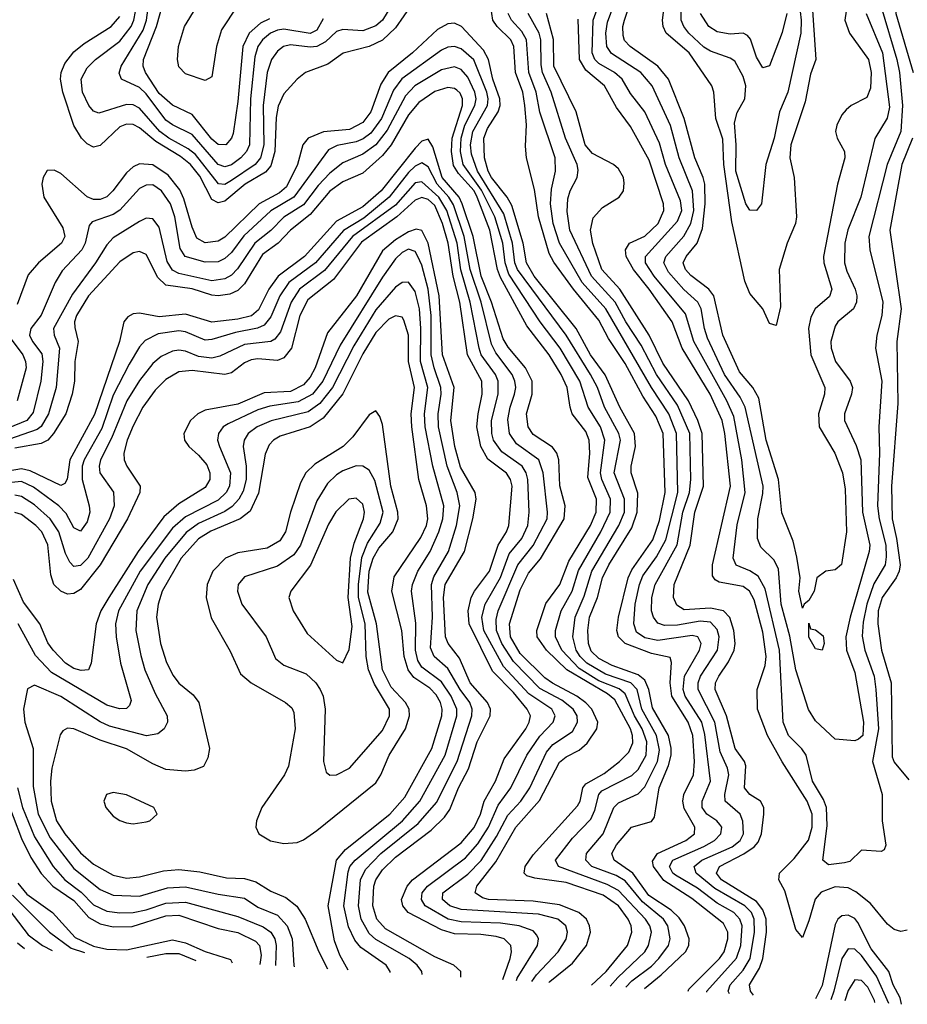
# Model space of a CAD drawing. Header units: inches. Extents: x 501365 to 657855, y 482276 to 547543.
# Tile 286 of 656: x 595285 to 597990, y 483290 to 486291. Entities that reach past the tile are written whole.
import ezdxf

# ---------------------------------------------------------------- set-up
doc = ezdxf.new("R2010")
doc.units = ezdxf.units.IN
doc.header["$MEASUREMENT"] = 0
doc.layers.add('A5498', color=7, linetype='Continuous')

msp = doc.modelspace()

# ---------------------------------------------------------------- linework, layer by layer
at = {"layer": 'A5498', "color": 5}
for points, elevation in [([(598032.2, 486570), (597986.8, 486490), (597949.6, 486370), (597955.3, 486310), (598007.4, 486130)], 2780), ([(597909.8, 486330), (597958.4, 486170), (597966.3, 486130), (597974.9, 486030), (597970.3, 485950), (597928.7, 485850), (597873, 485630), (597875.7, 485590), (597915.1, 485430), (597911.8, 485390), (597897.3, 485330), (597892.8, 485290), (597912.2, 485190), (597902.9, 485050), (597905, 484970), (597898.9, 484810), (597903.7, 484770), (597924, 484690), (597925.9, 484654.1), (597922.2, 484630), (597888.4, 484571.6), (597866.1, 484510), (597855, 484455), (597852.7, 484412.7), (597860.2, 484370), (597888.8, 484290), (597893.8, 484250), (597902.5, 484130), (597883.6, 484030), (597912.9, 483930), (597912.9, 483850), (597924.4, 483775.6), (597918.9, 483761.1), (597910, 483756.3), (597850, 483759.8), (597814.4, 483725.6), (597798.5, 483721.5), (597750, 483715.8), (597732.2, 483730), (597745.6, 483834.4), (597743.7, 483890), (597735, 483915), (597701.4, 483970), (597681.2, 484050), (597668.8, 484068.8), (597628, 484110), (597611.1, 484150), (597600.7, 484370), (597557.1, 484557.1), (597534.9, 484594.9), (597510, 484611.3), (597468.4, 484628.4), (597458.8, 484650), (597471.3, 484751.2), (597495.3, 484850), (597486.1, 484950), (597461.4, 485081.4), (597440.1, 485130), (597338.9, 485310), (597314.4, 485394.4), (597218.3, 485510), (597192.4, 485550), (597192.3, 485570), (597290, 485677.2), (597302.3, 485710), (597298.7, 485738.7), (597252.9, 485850), (597234.5, 485914.5), (597190, 486010), (597146.6, 486066.6), (597120.8, 486110), (597098, 486130), (597050, 486157.4), (597037.7, 486170), (597029.1, 486190), (597032.2, 486290), (597090.5, 486449.5)], 2760), ([(597825.5, 486470), (597799.7, 486290), (597814.1, 486250), (597871.4, 486170), (597879.3, 486130), (597877.8, 486082.2), (597866.2, 486053.8), (597819.3, 486030), (597803.1, 486016.9), (597790, 486001), (597775.1, 485970), (597771, 485950), (597776.6, 485930), (597798.3, 485890), (597799.9, 485870), (597777.3, 485790), (597734.4, 485570), (597736, 485550), (597759.5, 485470), (597752.5, 485447.5), (597708.7, 485410), (597695.6, 485384.4), (597688.3, 485350), (597696.1, 485270), (597738.7, 485170), (597737.9, 485150), (597719.7, 485090), (597721.6, 485050), (597768.8, 484970), (597792.7, 484910), (597800.1, 484860.1), (597805, 484730), (597789.3, 484630.7), (597770, 484614.5), (597741.6, 484610), (597714.3, 484590), (597705.7, 484550), (597690, 484521.2), (597676, 484510), (597670, 484498), (597659.8, 484550), (597662.9, 484590), (597653.5, 484653.5), (597641.6, 484701.6), (597607.9, 484787.9), (597597.6, 484890), (597559.5, 485010), (597537.3, 485137.3), (597519.6, 485170), (597478.2, 485218.2), (597427.5, 485330), (597399.9, 485450), (597385.5, 485470), (597330, 485511.5), (597313.7, 485530), (597307, 485550), (597315.6, 485570), (597349.4, 485610.6), (597365.3, 485654.7), (597373.5, 485730), (597372.7, 485790), (597368.2, 485810), (597342.5, 485870), (597309.9, 485990.1), (597262.1, 486110), (597230, 486149.3), (597144.9, 486210), (597128.3, 486228.3), (597123.5, 486243.5), (597123.1, 486270), (597128.1, 486290), (597169.1, 486411)], 2720), ([(597864.1, 486310), (597914.3, 486190), (597935.6, 486024.4), (597928.8, 485991.2), (597890.9, 485929.1), (597848, 485750), (597808.9, 485651.1), (597799.3, 485610), (597798.5, 485550), (597805.3, 485525.3), (597830.9, 485470), (597836.2, 485450), (597835.4, 485430), (597825.5, 485410), (597778.3, 485370), (597770, 485357.6), (597757.2, 485310), (597758.1, 485290), (597771.2, 485250), (597815.9, 485190), (597822.7, 485170), (597819.8, 485150), (597798.1, 485090), (597798.3, 485070), (597833.9, 484993.9), (597848.7, 484950), (597853, 484790), (597875.8, 484690), (597873.8, 484670), (597815.3, 484470), (597802.7, 484410), (597805.1, 484370), (597830, 484301.7), (597856.9, 484150), (597853.9, 484110), (597841.6, 484098.4), (597830, 484093.6), (597770, 484098.2), (597710, 484154.8), (597688.9, 484188.9), (597650, 484310), (597632.2, 484412.2), (597605.3, 484510), (597597, 484617), (597584, 484644), (597543.3, 484683.3), (597533.4, 484710), (597534.5, 484770), (597550, 484846.7), (597550.2, 484870), (597496.2, 485110), (597480.8, 485140.8), (597433.1, 485210), (597380.9, 485320.9), (597371.4, 485350), (597361.6, 485410), (597352, 485430), (597309, 485469), (597261.8, 485521.8), (597248.3, 485550), (597254.4, 485570), (597309, 485631), (597330.4, 485669.6), (597339, 485710), (597335, 485770), (597294.4, 485870), (597268.4, 485968.4), (597212, 486090), (597178.2, 486130), (597087.9, 486187.9), (597074.2, 486210), (597071.3, 486250), (597076.4, 486283.6), (597129.7, 486430)], 2740), ([(597657.8, 486370), (597666, 486290), (597665.4, 486250), (597625.3, 486070), (597600.5, 486010), (597584.5, 485930), (597558.5, 485850), (597546, 485730), (597530.1, 485709.9), (597510, 485710.6), (597497.3, 485730), (597466.9, 485830), (597468.8, 485910), (597463.1, 485976.9), (597471.8, 486008.2), (597495.1, 486050), (597497.3, 486090), (597490, 486118.3), (597464.7, 486164.7), (597450, 486174.5), (597390, 486195.2), (597370, 486207.8), (597324, 486250), (597308.4, 486270), (597300.6, 486290), (597299.2, 486430)], 2660), ([(597699.3, 486350), (597711.4, 486170), (597694.9, 486125.1), (597678.9, 486041.1), (597634.6, 485910), (597632.1, 485870), (597645.3, 485810), (597651.9, 485690), (597648.8, 485670), (597623.5, 485610), (597599.6, 485530), (597603.4, 485416.6), (597590, 485359.7), (597570, 485365.6), (597549.2, 485410), (597510, 485456.5), (597494.6, 485494.6), (597455.5, 485675.5), (597431.1, 485850), (597427.5, 485927.5), (597406.3, 485990), (597400.3, 486070), (597394.3, 486090), (597324.8, 486190), (597254.6, 486250), (597245.7, 486270), (597243.9, 486290), (597258.5, 486401.5)], 2680), ([(596427, 486350), (596390.3, 486290), (596370, 486272.1), (596330, 486257.5), (596270, 486260.9), (596250, 486255.2), (596216.2, 486223.8), (596190, 486210), (596170, 486207.1), (596110, 486214.5), (596088.9, 486210), (596070, 486195.6), (596052, 486170), (596038.5, 486130), (596026.3, 486030), (596028.6, 485910), (596018.4, 485870), (596002.1, 485850), (595930, 485800.9), (595910, 485789.2), (595890.5, 485790.5), (595820.1, 485880.1), (595798, 485898), (595739.1, 485930), (595712.1, 485950), (595650, 486021.9), (595630, 486031.8), (595610, 486032.4), (595526.1, 486006.1), (595510, 486012.2), (595494.9, 486030), (595475.6, 486070), (595472.3, 486110), (595490, 486144.7), (595515.8, 486170), (595590, 486226), (595624.6, 486270), (595632.9, 486290), (595648, 486370)], 2860), ([(595947.3, 486332.7), (595899.7, 486260.3), (595884, 486210), (595870, 486116.8), (595850, 486105.8), (595790, 486125.8), (595770, 486147.1), (595766.1, 486170), (595768.6, 486210), (595787, 486270), (595850, 486374.6)], 2780), ([(596480.4, 486339.6), (596430, 486266.3), (596390.8, 486229.2), (596350, 486209.4), (596270.8, 486189.2), (596223.8, 486156.2), (596155.3, 486130), (596130, 486109.8), (596090, 486065.7), (596072.7, 486027.3), (596066.7, 485993.3), (596062.7, 485890), (596050, 485846.3), (596033.9, 485826.1), (595971.7, 485790), (595910, 485738.1), (595890, 485733.5), (595870, 485743.4), (595834.1, 485814.1), (595805.1, 485850), (595774.3, 485874.3), (595699.9, 485919.9), (595650, 485961.9), (595630, 485971.7), (595610, 485972.9), (595590, 485965.2), (595530, 485908), (595510, 485903.1), (595490, 485913), (595473.4, 485930), (595450, 485969.1), (595415.8, 486070), (595409.4, 486110), (595411.5, 486130), (595422.3, 486157.7), (595450, 486193.5), (595481.3, 486218.7), (595563.4, 486270), (595590, 486301.3)], 2880), ([(596210, 486293.4), (596190, 486259.8), (596170, 486249.5), (596090, 486262.1), (596070, 486259.5), (596048.6, 486250), (596025.1, 486230), (596010.6, 486210), (596001.5, 486178.5), (595988.5, 486050), (595984.6, 485910), (595976.2, 485890), (595959, 485870), (595930, 485849.2), (595910, 485842.3), (595890, 485849.7), (595810, 485941.1), (595750, 485970.5), (595730, 485985.2), (595670, 486064.8), (595650, 486084.8), (595594.8, 486110), (595588.3, 486128.3), (595594.2, 486150), (595660.9, 486259.1), (595670.9, 486290), (595679.4, 486350)], 2840), ([(596045.8, 486294.2), (596019.1, 486280.9), (595983.8, 486250), (595964.3, 486210), (595950, 486042.4), (595935.6, 485944.4), (595930, 485929.9), (595912.5, 485910), (595890, 485911.2), (595870, 485927), (595810, 486002.7), (595750, 486030.7), (595710, 486066), (595668.1, 486130), (595660.8, 486150), (595661.7, 486170), (595701.7, 486270), (595724.4, 486350)], 2820), ([(597321.7, 483330.7), (597323.7, 483336.3), (597417.5, 483430), (597431.4, 483450), (597443.3, 483490), (597442.7, 483510), (597430, 483537.1), (597333, 483613), (597247.9, 483667.9), (597216.8, 483710), (597213.7, 483726.3), (597228.7, 483750), (597314.9, 483790), (597341.1, 483810), (597342.1, 483830), (597310, 483886.9), (597305.4, 483910), (597308.5, 483930), (597338.7, 483990), (597340.9, 484030), (597336.1, 484110), (597321.9, 484150), (597272.4, 484230), (597266.9, 484270), (597271.7, 484331.7), (597267.1, 484347.1), (597210, 484359.2), (597130, 484389.7), (597109.4, 484410), (597104.8, 484430), (597109.5, 484470), (597138.9, 484590), (597150, 484614.9), (597213.9, 484706.1), (597235.1, 484764.9), (597252.1, 484850), (597245.5, 485030), (597223, 485083), (597183.4, 485143.4), (597130, 485242.9), (597079.5, 485319.5), (597050, 485375.4), (596972.4, 485470), (596912.7, 485552.7), (596898.9, 485578.9), (596866.2, 485690), (596853.9, 485773.9), (596829.3, 485870), (596826.1, 485906.1), (596829.4, 485970.6), (596824.6, 486030), (596817.8, 486070), (596796, 486130), (596791.1, 486210), (596781.3, 486230), (596740.4, 486270), (596726.5, 486290), (596720.3, 486330)], 2880), ([(597379.1, 483327.1), (597378.8, 483330), (597469.3, 483430.7), (597482.8, 483470), (597486.6, 483530), (597480, 483550), (597461.2, 483570), (597410, 483598.2), (597350, 483644), (597283.8, 483683.8), (597275.2, 483690), (597265.3, 483710), (597275.5, 483730), (597370, 483771.4), (597402, 483790), (597422.1, 483810), (597424.6, 483830), (597418.7, 483838.7), (597409.3, 483850), (597379.2, 483870), (597364.5, 483890), (597364.5, 483910), (597389.9, 483970), (597373.1, 484113.1), (597363.2, 484150), (597313.3, 484230), (597306.9, 484250), (597311.1, 484290), (597356.5, 484370), (597361.2, 484390), (597351.8, 484410), (597334.2, 484414.2), (597230, 484399.2), (597190, 484407.2), (597164.3, 484424.3), (597156.6, 484450), (597160.9, 484510), (597173.7, 484570), (597184.2, 484595.8), (597225.7, 484654.3), (597254.2, 484705.8), (597290.5, 484850), (597286.9, 485030), (597263, 485090), (597210.1, 485170.1), (597070.6, 485410), (596999.1, 485490), (596929.6, 485610), (596910.8, 485670), (596902.5, 485730), (596905.2, 485774.8), (596917.3, 485830), (596916.7, 485870), (596870, 486009), (596858.5, 486070), (596836.6, 486130), (596829, 486230), (596814.8, 486254.8), (596783.3, 486290), (596773, 486310)], 2860), ([(597448.4, 483322.8), (597444.3, 483330), (597449.9, 483350), (597490, 483394.1), (597511.5, 483430), (597524.6, 483510), (597523.5, 483550), (597514.6, 483570), (597494.3, 483590), (597403.7, 483643.7), (597346.7, 483690), (597340.1, 483710), (597363.5, 483730), (597456.1, 483770), (597480.8, 483790), (597490.8, 483810), (597488.9, 483848.9), (597480.3, 483870), (597434.5, 483910), (597433.3, 483930), (597446.4, 483990), (597442.2, 484010), (597419.6, 484059.6), (597403.7, 484150), (597352.2, 484250), (597352.7, 484270), (597359.7, 484290), (597411.2, 484370), (597416.3, 484410), (597410, 484433.1), (597390, 484454.6), (597358.4, 484458.4), (597290, 484446.1), (597250, 484445.1), (597230, 484452.5), (597216.4, 484470), (597209.9, 484490), (597211.4, 484530), (597221.7, 484570), (597288.8, 484691.2), (597305.7, 484790), (597325.7, 484850), (597330.3, 484890), (597327.2, 485030), (597290, 485116.8), (597226, 485210), (597179, 485299), (597132, 485370), (597099.6, 485430), (597027.2, 485510), (596961.4, 485650), (596952.9, 485707.1), (596954.8, 485745.2), (596962.1, 485770), (596983.5, 485810), (596987.2, 485832.8), (596983.6, 485850), (596948, 485930), (596904.3, 486070), (596878.5, 486130), (596873.7, 486153.7), (596872.6, 486230), (596867.7, 486250), (596834.3, 486310)], 2840), ([(597520.9, 483318.3), (597512, 483330), (597509.3, 483350), (597539.1, 483400.9), (597549.4, 483430), (597560.3, 483510), (597559.9, 483550), (597550, 483578.5), (597530, 483603.3), (597423.3, 483670), (597408.3, 483690), (597417.9, 483710), (597491.5, 483748.5), (597523, 483770), (597535.7, 483784.3), (597546, 483810), (597552.6, 483870), (597552.9, 483890), (597543, 483910), (597509.9, 483930), (597494, 483950), (597497.6, 484017.6), (597493.5, 484030), (597465.4, 484070), (597438.8, 484170), (597403.9, 484250), (597405.7, 484270), (597415, 484290), (597445.4, 484334.6), (597462.3, 484370), (597465.3, 484390), (597461.7, 484430), (597449.2, 484469.2), (597429.4, 484489.4), (597390, 484497.5), (597310, 484492.5), (597287, 484507), (597277.8, 484530), (597279.2, 484570), (597328.6, 484690), (597342, 484790), (597369.1, 484870), (597364.4, 485030), (597352, 485070), (597323, 485130), (597244.9, 485244.9), (597203.1, 485330), (597114, 485470), (597058.7, 485530), (597031, 485609), (597024.6, 485650), (597032.2, 485687.8), (597060.7, 485719.3), (597112, 485750), (597124.6, 485770), (597127.1, 485792.8), (597125.2, 485810), (597110, 485836.7), (597094.9, 485850), (597030, 485883.3), (597008.5, 485910), (596980.6, 486010), (596913.1, 486150), (596911.2, 486231.2), (596890.5, 486310)], 2820), ([(597623.1, 486310), (597608.1, 486251.9), (597570, 486150.8), (597550, 486144.4), (597530, 486177.4), (597512, 486232), (597502.8, 486242.8), (597490, 486250.4), (597450, 486247.3), (597410, 486254.3), (597385.4, 486270), (597360.1, 486310)], 2640), ([(597188.5, 483338.9), (597239.9, 483380.1), (597314, 483450), (597324.4, 483470), (597325.4, 483490), (597310.7, 483530), (597294.4, 483554.4), (597270, 483577.2), (597202, 483622), (597153.8, 483690), (597096.2, 483730), (597089.6, 483750), (597103.7, 483776.3), (597149.6, 483830.4), (597210, 483848), (597219.3, 483860.7), (597233.5, 483950), (597262.1, 484017.9), (597270.1, 484049.9), (597270.6, 484070.6), (597261.9, 484110), (597213.8, 484193.8), (597202, 484250), (597190, 484277.8), (597170, 484294.2), (597090, 484323.4), (597050, 484344.7), (597026.8, 484366.8), (597018.1, 484390), (597016.1, 484430), (597021.3, 484470), (597045.4, 484530), (597061.3, 484590), (597079.8, 484630), (597150, 484743), (597166.5, 484790), (597168.2, 484848.1), (597147.9, 484910), (597148.1, 484930), (597161.4, 484990), (597158.7, 485030), (597113.6, 485110), (597068.9, 485208.9), (597024.2, 485270), (596980.2, 485350), (596853.1, 485510), (596829.8, 485550), (596819.2, 485610), (596785.1, 485725.1), (596770.5, 485750.5), (596722.7, 485810), (596712.2, 485830), (596701, 485870), (596698.9, 485930), (596710, 485959.4), (596743.3, 486010), (596748.8, 486030), (596748.4, 486050), (596727, 486110), (596713.4, 486170), (596697.9, 486197.9), (596631, 486271), (596610, 486280.5), (596590, 486278.7), (596558.3, 486261.7), (596481.5, 486190), (596407.2, 486130), (596384.9, 486095.1), (596355, 486010), (596330, 485977.7), (596290, 485956.5), (596210.5, 485949.5), (596163.8, 485930), (596147.4, 485910), (596131.7, 485850), (596098.3, 485781.7), (596076.5, 485763.5), (596014.1, 485730), (595910, 485628.6), (595890, 485615.8), (595850, 485611.2), (595825, 485625), (595810, 485658.6), (595785.3, 485745.3), (595772.4, 485772.4), (595737.3, 485817.3), (595690, 485848.6), (595650, 485852), (595630, 485843), (595610, 485824.6), (595568.9, 485770), (595550, 485751.8), (595530, 485743.2), (595510, 485743.5), (595490, 485751.2), (595410, 485822.8), (595390, 485833), (595367.9, 485832.1), (595356.2, 485810), (595352.1, 485790), (595358.6, 485750), (595416.5, 485656.5), (595422, 485630), (595412.5, 485610), (595342.2, 485550), (595310, 485513.3), (595276.6, 485423.4)], 2920), ([(597990, 483516.8), (597970, 483511.9), (597950, 483518.1), (597930, 483534.7), (597877.8, 483597.8), (597833.4, 483633.4), (597810, 483645), (597770, 483648.4), (597727.9, 483632.1), (597708.7, 483611.3), (597690, 483544.4), (597670, 483493.7), (597650, 483518.7), (597616.5, 483636.5), (597598.3, 483670), (597599.9, 483690), (597644.9, 483735.1), (597689.1, 483790.9), (597700.2, 483830), (597699.5, 483870), (597685.1, 483910), (597609, 484029), (597563.8, 484110), (597533, 484190), (597532.5, 484250), (597556.6, 484323.4), (597560, 484350), (597550, 484424.8), (597523.5, 484523.5), (597509.1, 484549.1), (597490, 484563.5), (597417, 484577), (597403.9, 484583.9), (597396.1, 484596.1), (597396.7, 484630), (597450.8, 484870), (597434, 485030), (597425.3, 485070), (597388.8, 485150), (597304.1, 485290), (597272.9, 485370), (597203.3, 485470), (597155.2, 485530), (597132.6, 485570), (597130.9, 485590), (597143.4, 485610), (597190, 485631.1), (597230.5, 485670), (597247.9, 485710), (597246.5, 485730), (597203.6, 485863.6), (597146.1, 485966.1), (597103.2, 486023.2), (597067, 486090), (597010, 486137.7), (596990.4, 486170), (596986.8, 486293.2)], 2780), ([(597132.1, 483342.4), (597150, 483361.5), (597210, 483406.4), (597233, 483430), (597261.6, 483470), (597267.1, 483490), (597260.5, 483530), (597247.2, 483550), (597182.7, 483602.7), (597130, 483666.4), (597102.5, 483682.5), (597028.2, 483710), (597010.3, 483730), (597012.5, 483750), (597063.3, 483810), (597095.1, 483890), (597110, 483904.6), (597170, 483932.3), (597190, 483952.9), (597228.2, 484030), (597235, 484065), (597225.5, 484110), (597181.3, 484190), (597166.5, 484250), (597147.8, 484270), (597070, 484297), (597012.8, 484330), (596992.9, 484350), (596981.1, 484370), (596970.7, 484410), (596978, 484470), (597005.5, 484534.5), (597028.7, 484610), (597110.8, 484750), (597127.9, 484790), (597128, 484830), (597096.1, 484910), (597115.4, 485010), (597111.2, 485030), (597067.5, 485110), (597045.8, 485170), (597024.8, 485210), (596949.7, 485330), (596801.7, 485530), (596793.9, 485550), (596787.1, 485610), (596759.9, 485699.9), (596680, 485830), (596661.3, 485881.3), (596658.8, 485910), (596665.5, 485950), (596710.7, 486030), (596712.7, 486050), (596708, 486070), (596669, 486169), (596630, 486202.8), (596610, 486209.9), (596590, 486207.7), (596570, 486198.8), (596449, 486111), (596423.7, 486076.3), (596387.4, 485990), (596354.4, 485945.6), (596331.7, 485928.3), (596310, 485918.8), (596252, 485908), (596225.8, 485894.2), (596120.6, 485750), (596050, 485708.9), (595968, 485632), (595930, 485581.7), (595910, 485563.6), (595890, 485553.7), (595850, 485552.1), (595789.5, 485570), (595774.2, 485594.2), (595757.8, 485690), (595744.1, 485730), (595716.8, 485770), (595690, 485787.5), (595670, 485787), (595650, 485776.4), (595590, 485711.1), (595570, 485697.5), (595505.3, 485674.7), (595496.4, 485663.6), (595483.8, 485610), (595474.2, 485590), (595414, 485526), (595393.1, 485490), (595350, 485391.2), (595318.2, 485350), (595314.2, 485330), (595323.2, 485310), (595352.5, 485272.5), (595355.6, 485250), (595349.5, 485190), (595326.2, 485093.8), (595306, 485070), (595250, 485046.7)], 2940), ([(597084.1, 483345.4), (597107.5, 483372.5), (597189.6, 483450), (597201.6, 483470), (597209.9, 483510), (597205.1, 483530), (597191.8, 483550), (597110, 483637.6), (597075.5, 483655.5), (596926.5, 483710), (596918, 483730), (596970, 483796.3), (597025.5, 483854.5), (597037.7, 483882.3), (597049.9, 483930), (597059.3, 483940.7), (597150, 483987.8), (597170, 484006.2), (597194, 484050), (597195.7, 484090), (597181.4, 484130), (597158.4, 484170), (597130, 484236.4), (597111.6, 484251.6), (597050, 484276.7), (596990, 484313.4), (596937.2, 484370), (596917.5, 484410), (596917.6, 484430), (596934.6, 484490), (596968.8, 484550), (596987.8, 484612.2), (597055.6, 484730), (597084.6, 484790), (597085.5, 484830), (597059.3, 484890), (597055.3, 484910), (597068.3, 485010), (597054.5, 485050), (597017.7, 485110), (596991.7, 485190), (596931.7, 485290), (596870.5, 485370.5), (596775.9, 485515.9), (596763.8, 485550), (596757, 485610), (596732.4, 485690), (596692.1, 485772.1), (596636.3, 485850), (596627.9, 485890), (596629.7, 485930), (596641.7, 485970), (596672.2, 486030), (596675.6, 486050), (596671.8, 486070), (596650, 486116.3), (596630, 486139.9), (596610, 486147.7), (596570, 486138.5), (596488.8, 486090), (596460.8, 486059.2), (596405.1, 485954.9), (596370.5, 485909.5), (596330, 485881.6), (596270, 485854.6), (596230, 485823.4), (596194.3, 485785.7), (596150, 485727.1), (596090, 485688.9), (596050, 485648.5), (596001.4, 485610), (595948, 485532), (595930, 485513), (595910, 485501.5), (595870, 485495.6), (595770, 485518), (595750, 485527.8), (595734.6, 485554.6), (595710, 485658.9), (595690, 485684.5), (595670, 485686), (595650, 485676.6), (595570, 485626.2), (595550, 485605.2), (595515.7, 485550), (595445.1, 485454.9), (595388.2, 485350), (595389.3, 485330), (595406.1, 485290), (595396.1, 485170), (595372.5, 485090), (595350, 485051.3), (595338, 485042), (595230, 485004.3)], 2960), ([(597027, 483348.9), (597072.1, 483390), (597137.5, 483470), (597149.9, 483510), (597147.9, 483530), (597139.3, 483550), (597109.6, 483590), (597062.5, 483622.5), (596950, 483661.5), (596854.5, 483674.5), (596830, 483682.4), (596821.8, 483690), (596824.8, 483710), (596850, 483745.8), (596984.6, 483895.4), (596992.5, 483910), (597001, 483950), (597010, 483962.6), (597066.1, 483993.9), (597113.2, 484030), (597140.9, 484059.1), (597153.2, 484086.8), (597152.5, 484110), (597146.2, 484130), (597098.3, 484218.3), (597076.4, 484236.4), (596951.9, 484310), (596890.7, 484370), (596862.3, 484410), (596861.2, 484430), (596888.2, 484511.8), (596930.6, 484569.4), (596958.8, 484641.2), (597023.9, 484750), (597041.6, 484790), (597042.8, 484830), (597016, 484896), (597022.4, 484970), (597020.6, 485010), (597010, 485035.7), (596968.9, 485090), (596961.9, 485110), (596953.4, 485170), (596934.6, 485210), (596898.5, 485270), (596830, 485357.9), (596750, 485505.9), (596740.9, 485530), (596717.4, 485650), (596679.4, 485750), (596669.9, 485770.1), (596622, 485822), (596607.2, 485847.2), (596600.9, 485890), (596602.9, 485930), (596634, 486030), (596634.6, 486050), (596627.1, 486067.1), (596616.8, 486076.8), (596610, 486081.9), (596590, 486084.7), (596550, 486072.5), (596500.8, 486039.2), (596470, 486001.1), (596416.7, 485910), (596390, 485877.7), (596330, 485823.9), (596270, 485796.8), (596230, 485769), (596170, 485697.5), (596110.1, 485650), (596072, 485610), (596024.6, 485575.4), (595970, 485486.4), (595950, 485466.1), (595925.3, 485454.7), (595890, 485449.2), (595870, 485451.4), (595810, 485471.3), (595730, 485482.2), (595705.6, 485505.6), (595670, 485575.8), (595650, 485585), (595630, 485580.8), (595590, 485553.7), (595494.5, 485450), (595457.5, 485390), (595451.7, 485370), (595452.9, 485352.9), (595463.3, 485310), (595452.8, 485250), (595451.9, 485190), (595444.4, 485150), (595425.4, 485090), (595388.1, 485030), (595370, 485009.9), (595350, 484999.6), (595270, 484985.1)], 2980), ([(596897.7, 483356.9), (596900.1, 483359.9), (596970, 483415.3), (597012.2, 483470), (597024.3, 483510), (597021.8, 483530), (597011.7, 483550), (596988.6, 483570), (596930, 483593.7), (596850, 483604.3), (596713, 483610), (596695.2, 483615.2), (596672.7, 483630), (596677.7, 483650), (596735.6, 483724.4), (596796.4, 483830), (596868.8, 483911.2), (596930, 484028.6), (596950, 484044.5), (596990, 484065.2), (597013.8, 484086.2), (597044, 484130), (597046.8, 484150), (597028.6, 484190), (597010, 484208.8), (596982.6, 484230), (596908.7, 484268.7), (596885.5, 484285.5), (596810, 484359.7), (596780.6, 484410), (596777.7, 484450), (596810, 484553.2), (596835.5, 484604.5), (596871.6, 484648.4), (596943.9, 484770), (596947.3, 484810), (596930.4, 484870.4), (596927.8, 484950), (596922.2, 484970), (596908.9, 484988.9), (596850, 485026.8), (596834.7, 485050), (596829.4, 485090), (596846.1, 485150), (596846.4, 485190), (596825.8, 485230), (596773.2, 485293.2), (596758.5, 485318.5), (596723.1, 485430), (596691.5, 485510), (596666.9, 485630), (596633.2, 485730), (596623.7, 485750), (596572.1, 485810), (596544, 485904), (596530, 485927.1), (596510, 485920.8), (596490, 485899.8), (596386, 485770), (596330, 485720.9), (596250, 485676.7), (596153.2, 485570), (596072.4, 485510), (596043.9, 485470), (596012.6, 485407.4), (595991.1, 485388.9), (595950, 485378.2), (595870, 485369.2), (595790, 485393.4), (595710, 485385.7), (595650, 485397), (595630, 485395.1), (595613.9, 485386.1), (595602.1, 485370), (595588.8, 485310), (595512.2, 485087.7), (595437.6, 484950), (595429, 484891), (595421.9, 484878.1), (595410, 484871.4), (595316.1, 484916.1), (595290, 484921.9), (595250, 484915.6)], 3020), ([(598005.5, 485930), (597973.1, 485850), (597936.8, 485650), (597971.5, 485410), (597957.9, 485310), (597961.5, 485121.5), (597941.7, 484870), (597943.9, 484770), (597957.4, 484710), (597967.8, 484630), (597965.6, 484610), (597956.4, 484590), (597913, 484530), (597901.6, 484490), (597899.7, 484450), (597911, 484370), (597941, 484270), (597944.2, 484044.2), (597950, 484028.1), (597994.9, 483974.9)], 2780), ([(596845.8, 483360.1), (596860, 483380), (596926, 483450), (596950, 483488.6), (596954, 483510), (596949, 483530), (596925, 483550), (596865.4, 483565.4), (596630, 483579.8), (596595.2, 483590), (596573.6, 483610), (596574.6, 483630), (596650, 483686.9), (596691.5, 483728.5), (596738.2, 483801.8), (596772.7, 483867.3), (596811.7, 483910), (596839, 483950), (596890, 484059.1), (596910, 484082.1), (596970, 484121.8), (596985.2, 484150), (596983.4, 484170), (596971.4, 484190), (596937.3, 484217.3), (596870, 484253.3), (596790, 484335.3), (596754.6, 484390), (596737.5, 484430), (596736.5, 484463.5), (596743.4, 484490), (596803.4, 484630), (596850, 484688.6), (596891.8, 484770), (596893.3, 484790), (596880.2, 484910), (596866.7, 484950), (596799, 484999), (596777, 485030), (596772.9, 485072.9), (596779.3, 485110), (596793, 485150), (596796.6, 485170), (596794.2, 485190), (596785.3, 485210), (596735.6, 485275.6), (596722.4, 485302.4), (596690.8, 485430), (596657.5, 485530), (596639.8, 485630), (596606.6, 485726.6), (596592.5, 485750), (596557.5, 485790), (596530, 485842.6), (596510, 485854.6), (596490, 485844.4), (596470, 485825.9), (596410.3, 485750), (596333.8, 485686.2), (596271.7, 485648.3), (596186.7, 485550), (596105.2, 485490), (596077.9, 485450), (596050, 485385.5), (596030, 485360.4), (596009.1, 485350.9), (595941.9, 485338.1), (595870, 485316.8), (595850, 485314.8), (595790, 485340.1), (595770, 485342.9), (595706.6, 485333.4), (595666.7, 485313.3), (595650, 485293.9), (595618.5, 485241.5), (595570, 485146.5), (595534.7, 485045.3), (595480.7, 484950), (595475.5, 484930), (595475.4, 484890), (595496.7, 484810), (595498.2, 484790), (595490, 484760.7), (595470, 484732.3), (595450, 484742.6), (595426.4, 484786.4), (595403.9, 484810), (595326.7, 484866.7), (595290, 484883.7), (595250, 484880)], 3040), ([(596799.2, 483363), (596801.3, 483370), (596862.8, 483470), (596866.2, 483490), (596861.2, 483501.2), (596850, 483513.8), (596807.4, 483530), (596750, 483537.3), (596630, 483541.9), (596590.3, 483550.3), (596520.4, 483590), (596509, 483610), (596511.4, 483630), (596528, 483650), (596643.3, 483736.7), (596680.9, 483779.1), (596713.6, 483830), (596743.2, 483896.8), (596782, 483950), (596830.8, 484050), (596870, 484107.5), (596910.3, 484150), (596916.8, 484170), (596906.4, 484190), (596836.4, 484236.4), (596759.6, 484319.6), (596699.5, 484430), (596693.6, 484470), (596702.9, 484510), (596750, 484591.3), (596776.3, 484663.7), (596815.1, 484710), (596833.1, 484750), (596837.4, 484790), (596833.2, 484890), (596827.8, 484910), (596815.7, 484930), (596754.2, 484974.2), (596729.2, 485010), (596723.7, 485030), (596722.8, 485070), (596743.3, 485150), (596743.1, 485190), (596734.6, 485210), (596691.6, 485270), (596684.7, 485290), (596658, 485430), (596629.3, 485529.3), (596617.7, 485610), (596586.8, 485710), (596562.6, 485750), (596510, 485796.9), (596490, 485793.6), (596430, 485725.6), (596298.8, 485630), (596213.2, 485526.8), (596137.2, 485470), (596111.9, 485430), (596080, 485340), (596062.6, 485317.4), (596049.6, 485310.4), (595970, 485301.5), (595894.4, 485265.6), (595870, 485259.8), (595830, 485264.9), (595790, 485281), (595770, 485284.3), (595750, 485281.3), (595715.5, 485264.5), (595690, 485242.9), (595650, 485191.9), (595611.2, 485130), (595564.1, 485015.9), (595530.7, 484950), (595526.7, 484930), (595529, 484910), (595571, 484851), (595572.4, 484810), (595558.2, 484770), (595492.3, 484650), (595470, 484627.6), (595450, 484625), (595437.7, 484637.7), (595424.5, 484664.5), (595403.7, 484730), (595377.7, 484770), (595330, 484812.6), (595290, 484838.4), (595270, 484842.3)], 3060), ([(596757.4, 483365.6), (596779.1, 483430), (596784, 483450), (596781.9, 483470), (596760.9, 483490), (596737.2, 483497.2), (596690, 483503.4), (596610, 483505.3), (596570, 483517.4), (596468.9, 483570), (596452, 483590), (596448.8, 483610), (596465.9, 483650), (596481.5, 483670), (596630, 483782.8), (596670, 483829.4), (596689.3, 483870), (596700.3, 483910), (596734.7, 483970), (596761.1, 484038.9), (596827.3, 484130), (596837.9, 484150), (596841.2, 484170), (596831.5, 484190), (596790, 484240.3), (596725.4, 484305.4), (596654.5, 484450), (596651.1, 484490), (596660.2, 484530), (596670.5, 484550), (596716.5, 484610), (596742.7, 484690), (596768.6, 484730), (596775.8, 484750), (596785.9, 484870), (596780.9, 484890), (596768.8, 484908.8), (596711.8, 484951.8), (596689.7, 484990), (596678.3, 485050), (596681.6, 485090), (596694.3, 485150), (596693.2, 485190), (596649.2, 485270), (596626.3, 485430), (596605.5, 485510), (596590.6, 485610), (596573.8, 485670), (596550, 485724.9), (596530, 485743.6), (596510, 485749.7), (596490, 485741.5), (596434.5, 485690), (596326.4, 485613.6), (596241, 485499), (596162.9, 485437.1), (596138.4, 485390), (596113.4, 485290), (596090, 485260.7), (596070, 485252.2), (596010, 485257.8), (595990, 485254.5), (595970, 485245.4), (595930, 485215.4), (595910, 485209.4), (595810, 485221.8), (595770, 485218.3), (595730, 485194.4), (595697.8, 485162.2), (595659.6, 485110), (595630, 485053.3), (595612.1, 485010), (595602.1, 484970), (595603.2, 484950), (595611.7, 484930), (595652.1, 484870), (595650.9, 484850), (595613.2, 484770), (595529.8, 484630), (595470, 484554.8), (595450, 484542.1), (595430, 484540.4), (595409.9, 484550), (595388.8, 484570), (595379.4, 484599.4), (595370.3, 484690.3), (595352.5, 484730), (595334.1, 484750), (595290, 484783), (595270, 484789.6)], 3080), ([(596629.3, 483373.5), (596629.2, 483390), (596608.2, 483410), (596550, 483435.1), (596400, 483520), (596373.2, 483550), (596361.3, 483590), (596363.7, 483650), (596369.7, 483670), (596390, 483700.4), (596430, 483738.9), (596538.8, 483821.2), (596579.6, 483860.4), (596596.1, 483883.9), (596621.7, 483950), (596652.2, 484007.8), (596678.9, 484090), (596718.1, 484170), (596719.5, 484190), (596710.8, 484210), (596657.3, 484270), (596625.2, 484345.2), (596590.2, 484390), (596582.4, 484410), (596576.6, 484530), (596581.9, 484570), (596640.7, 484670), (596666, 484770), (596676.2, 484830), (596672.8, 484850), (596627.8, 484927.8), (596611.1, 484990), (596599, 485070), (596609.3, 485170), (596573.7, 485270), (596563, 485450), (596529.8, 485609.8), (596510, 485648.8), (596492.8, 485652.8), (596470, 485644.6), (596430, 485620.8), (596390, 485586.6), (596310.9, 485450), (596222.7, 485337.3), (596185, 485230), (596170, 485201.6), (596150, 485178.4), (596110, 485157.9), (596030, 485153.6), (595950, 485119.3), (595850, 485101.1), (595827.9, 485090), (595804.8, 485070), (595785.1, 485030), (595787.3, 485010), (595800.5, 484990), (595830, 484964.2), (595854.6, 484934.6), (595863.9, 484910), (595864, 484890), (595850, 484865.1), (595770, 484815.8), (595724.2, 484775.8), (595645.9, 484670), (595556, 484530), (595532.2, 484490), (595517.3, 484450), (595502.7, 484330), (595494.3, 484310), (595472.1, 484307.9), (595450, 484314.3), (595424.1, 484330), (595386.3, 484370), (595370, 484392.1), (595345.6, 484450), (595296.4, 484516.4), (595265.4, 484585.4)], 3120), ([(596511.1, 483380.8), (596510.4, 483390), (596495.7, 483410), (596472, 483430), (596370, 483488.3), (596350, 483506.5), (596325, 483550), (596317.1, 483590), (596323.8, 483670), (596338.8, 483701.2), (596385.4, 483750), (596499, 483841), (596554.9, 483905.1), (596618, 484030), (596663.2, 484170), (596663.7, 484190), (596656.1, 484210), (596626.8, 484250), (596590, 484313.5), (596547.6, 484350), (596537, 484377), (596542.7, 484470), (596539.4, 484570), (596547.1, 484592.9), (596591.9, 484670), (596615.9, 484750), (596625.7, 484810), (596617.8, 484850), (596587.4, 484930), (596560.7, 485050), (596560.2, 485090), (596569.7, 485149.7), (596568.6, 485170), (596547.6, 485230), (596539.2, 485270), (596538.3, 485390), (596529.7, 485469.7), (596510, 485543.6), (596498, 485570), (596490, 485584.9), (596470, 485591.7), (596450, 485581.3), (596430, 485562.1), (596390, 485507), (596260.9, 485299.1), (596208.3, 485190), (596176.8, 485150), (596133.3, 485126.7), (596046.9, 485113.1), (596010, 485101.7), (595920.1, 485059.8), (595904.8, 485050), (595890.1, 485030), (595887.9, 485010), (595893.9, 484990), (595927.2, 484910), (595924.3, 484870), (595913.9, 484850), (595890, 484826.9), (595790, 484776.4), (595750, 484741.3), (595652.1, 484610), (595585.3, 484490), (595576.8, 484450), (595578.9, 484410), (595591.8, 484330), (595624.1, 484215.9), (595619.4, 484200.6), (595610, 484192.1), (595589, 484191), (595550, 484202.3), (595381.6, 484301.6), (595333.3, 484353.3), (595280.3, 484450)], 3140), ([(596470, 485490.9), (596450, 485490.4), (596430, 485476), (596370, 485407.3), (596302.6, 485297.4), (596238.3, 485170), (596199, 485121), (596164, 485096), (596051.4, 485068.6), (596008.5, 485050), (595981.5, 485030), (595968.6, 485010), (595965.7, 484990), (595975.3, 484930), (595975.3, 484890), (595965.9, 484854.1), (595952.7, 484830), (595932.2, 484807.8), (595910, 484792.3), (595830, 484755.6), (595792, 484728), (595726.7, 484650), (595675.1, 484570), (595641.7, 484490), (595639.1, 484430), (595653.4, 484353.4), (595666.5, 484310), (595697.7, 484237.7), (595734.4, 484170), (595734.8, 484150), (595725, 484130), (595705.4, 484114.6), (595671.4, 484108.6), (595558.5, 484138.5), (595530, 484150.8), (595410, 484228.6), (595330, 484263.4), (595308.6, 484251.4), (595296.6, 484190), (595299.9, 484150), (595325.7, 484070), (595325.5, 483954.5), (595341.3, 483870), (595377.6, 483797.6), (595450, 483704), (595530, 483640.5), (595570, 483622.7), (595650, 483620.2), (595734.8, 483645.2), (595790, 483648.1), (595890, 483626), (595970, 483614.3), (596010, 483586.1), (596070, 483561.9), (596099.6, 483530), (596115.2, 483490), (596120.6, 483410), (596121.7, 483404.9)], 3160), ([(596413.9, 483386.9), (596413.9, 483390), (596401.5, 483410), (596323.9, 483463.9), (596306.3, 483486.3), (596286.5, 483526.5), (596272.7, 483590), (596285.7, 483694.3), (596291.3, 483710), (596306.9, 483730), (596451.6, 483850), (596504.4, 483910), (596581.1, 484050), (596616.8, 484170), (596617.1, 484190), (596599.6, 484230), (596570, 484273.3), (596510, 484318.1), (596498.5, 484338.5), (596491.2, 484370), (596492.5, 484452.5), (596479.1, 484550), (596481.4, 484570), (596498.4, 484610), (596535.9, 484670), (596562, 484730), (596574.4, 484770), (596577.2, 484810), (596544.3, 484930), (596520.3, 485050), (596518.7, 485090), (596528.3, 485170), (596506.2, 485250), (596507.6, 485350), (596502.7, 485410), (596490, 485463.2), (596470, 485490.9)], 3160), ([(596430, 485388.5), (596410, 485378.5), (596370, 485338.1), (596330, 485272.4), (596269.2, 485150.8), (596210, 485076.6), (596170, 485050.2), (596078.1, 485021.9), (596058.2, 485010), (596044.7, 484995.3), (596032.6, 484967.4), (596012.2, 484847.8), (595986.8, 484793.2), (595956.3, 484770), (595867.5, 484732.5), (595830, 484709.1), (595776.6, 484650), (595719.3, 484550), (595706.4, 484510), (595701.9, 484470), (595714.1, 484390), (595732.3, 484332.3), (595752.1, 484292.1), (595770, 484269.5), (595813.8, 484233.8), (595830.9, 484210), (595863.2, 484070), (595858.5, 484041.5), (595845, 484015.1), (595816.3, 484003.7), (595790, 484000.6), (595730, 484005.7), (595690, 484023.3), (595610, 484069.1), (595530, 484095.7), (595450.1, 484129.8), (595430, 484131.8), (595415.8, 484124.2), (595408.3, 484111.7), (595382.8, 484010), (595378.1, 483970), (595380.2, 483910), (595396.9, 483850), (595422.4, 483810), (595470, 483752.5), (595510, 483717.8), (595570, 483683.5), (595610, 483675.1), (595650, 483679), (595722.5, 483697.5), (595770, 483701.2), (595834.1, 483694), (595915.4, 483675.4), (595970, 483673.8), (596003.9, 483663.9), (596050, 483635.6), (596096.2, 483616.2), (596129.3, 483589.4), (596154.7, 483550), (596195.9, 483450), (596223.1, 483398.7)], 3180), ([(596285.6, 483394.8), (596260, 483440), (596244, 483484), (596224.6, 483590), (596250.3, 483729.7), (596277.9, 483762.1), (596413.1, 483870), (596458.7, 483921.3), (596540.7, 484070), (596571.3, 484170), (596572.3, 484190), (596567.1, 484210), (596553.9, 484233.9), (596534.4, 484254.4), (596486.3, 484286.3), (596468.2, 484310), (596456.8, 484350), (596449.6, 484430), (596419.3, 484550), (596426.3, 484593.7), (596506.9, 484713.1), (596524.3, 484750), (596528.2, 484770), (596524.8, 484810), (596501.6, 484890), (596480, 485050), (596478.2, 485090), (596487.5, 485170), (596469.6, 485250), (596469.7, 485330), (596455.9, 485375.9), (596450, 485384.2), (596430, 485388.5)], 3180), ([(595249.2, 485330), (595293.9, 485270), (595302.6, 485250), (595303.9, 485230), (595277.3, 485130)], 2920), ([(595239.4, 483930), (595290, 483795.5), (595318.3, 483738.3), (595350, 483689.1), (595385.6, 483650), (595450, 483607), (595494.9, 483554.9), (595530, 483535.4), (595570, 483526.8), (595627.8, 483527.8), (595730, 483560.4), (595770, 483561.6), (595890, 483521.9), (595950, 483508.9), (596003.3, 483483.3), (596015.1, 483470), (596020.6, 483440.6), (596016.6, 483411.5)], 3120), ([(595278, 483950), (595292.8, 483890), (595330, 483800.3), (595387, 483710), (595421.9, 483670), (595471.9, 483631.9), (595510, 483593.3), (595550, 483574.1), (595590, 483569.1), (595630, 483570.5), (595670, 483578.4), (595730, 483598.8), (595790, 483601.3), (595950, 483557.8), (596026.5, 483526.5), (596050, 483510.1), (596062.1, 483490), (596066.6, 483470), (596064.8, 483408.5)], 3140), ([(595279.3, 483659.3), (595306.4, 483626.4), (595384.4, 483570), (595454.2, 483494.2), (595510, 483467.8), (595550, 483458.8), (595610, 483456.5), (595750, 483486.9), (595790, 483477.7), (595850, 483451.5), (595927, 483427), (595931.8, 483416.7)], 3080), ([(595211.3, 483631.3), (595310, 483501.9), (595354.2, 483470), (595383.7, 483454.6)], 3040), ([(595262.7, 483622.7), (595376, 483510), (595441.3, 483461.3), (595482, 483447.8)], 3060), ([(597972.4, 483290.4), (597968, 483310), (597946.8, 483350), (597933.9, 483390), (597879.8, 483459.8), (597839.4, 483539.4), (597830, 483551.6), (597810, 483561.8), (597790, 483560.3), (597778.1, 483550), (597770, 483533.5), (597730, 483347.3), (597710.4, 483306.6)], 2820), ([(595277.6, 483477.6), (595299.6, 483460.4)], 3020), ([(595672.4, 483434.5), (595730, 483445.4), (595770, 483445.5), (595821.3, 483424.2)], 3060), ([(597934.1, 483292.7), (597896.3, 483376.3), (597850, 483439.1), (597830, 483458), (597810, 483459.6), (597790.5, 483429.5), (597765.9, 483330), (597756.5, 483303.7)], 2840), ([(597891.2, 483295.4), (597890, 483301.7), (597870, 483342.5), (597850, 483363.1), (597830, 483365), (597810, 483332), (597799.8, 483301.1)], 2860)]:
    msp.add_lwpolyline(points, dxfattribs=dict(at, elevation=elevation))
for points, elevation in [([(596370, 485099.3), (596350, 485086.5), (596299.7, 485020.3), (596270.6, 484990), (596183.9, 484936.1), (596156.3, 484910), (596140.7, 484879.3), (596109.6, 484790.4), (596094.7, 484730), (596077.5, 484702.5), (596039.2, 484680.8), (595950, 484666), (595911.9, 484650), (595873.6, 484610), (595856.4, 484570), (595852.9, 484530), (595867.8, 484467.8), (595926.4, 484366.4), (595958, 484298), (595990.1, 484270.1), (596095.2, 484210), (596113.6, 484193.6), (596120.1, 484180.1), (596124.1, 484130), (596104.1, 484015.9), (596091.5, 483990), (596022.9, 483890), (596005.9, 483850), (596004.3, 483830), (596013.7, 483810), (596048.7, 483788.7), (596090, 483780.1), (596130, 483783.8), (596150, 483792.1), (596190, 483820.1), (596370, 483965.2), (596385.8, 483990), (596411.2, 484050), (596460.5, 484130), (596473.2, 484170), (596471.6, 484190), (596461, 484210), (596416.6, 484256.6), (596390.8, 484310), (596372, 484450), (596346.2, 484546.2), (596350, 484610), (596361.6, 484650), (596379.3, 484680.7), (596421.8, 484730), (596438.2, 484770), (596437.1, 484790), (596415.5, 484870), (596390, 485057.6), (596381.8, 485081.8)], 3220), ([(596310, 484931.3), (596270, 484916.6), (596250, 484904.3), (596222.7, 484877.3), (596190, 484824.5), (596140.8, 484690), (596120.2, 484659.8), (596070, 484625.4), (595970, 484593.3), (595950.9, 484570), (595948.3, 484550), (595961.9, 484510), (596036.1, 484410), (596064.2, 484344.2), (596090, 484323.9), (596157.7, 484297.7), (596187.7, 484270), (596200.3, 484250), (596209.3, 484229.3), (596215.2, 484190), (596210.2, 484030.2), (596218.3, 483998.3), (596230, 483988.8), (596250, 483990.2), (596290, 484010.2), (596390, 484125.1), (596412.2, 484170), (596411.5, 484190), (596366.5, 484266.5), (596347.5, 484310), (596340.5, 484350), (596337.9, 484450), (596316.8, 484530), (596317.1, 484570), (596327.7, 484652.3), (596344.6, 484695.4), (596383.4, 484756.6), (596392.1, 484790), (596367.1, 484887.1), (596350, 484918.5), (596330, 484931)], 3240), ([(596310, 484833.2), (596287.7, 484830), (596248.5, 484791.5), (596226.2, 484753.8), (596171.1, 484628.9), (596111.3, 484550), (596105, 484530), (596118.4, 484490), (596160.8, 484420.8), (596250, 484339.3), (596270, 484331.5), (596288.6, 484371.4), (596297.8, 484442.2), (596285.5, 484530), (596292.9, 484650), (596304.5, 484695.5), (596332.7, 484770), (596335.5, 484790), (596330, 484814.8)], 3260), ([(597730, 484369.6), (597710, 484373.3), (597690, 484409.6), (597690, 484452), (597694.9, 484434.9), (597710, 484431.7), (597733.3, 484413.3), (597736.6, 484390)], 2720), ([(595570, 483935.7), (595548.9, 483930), (595541.6, 483910), (595547.2, 483890), (595570, 483863.5), (595590, 483850.2), (595610, 483843.7), (595630, 483840.8), (595670, 483846.1), (595681.6, 483850), (595703.5, 483870), (595693.1, 483890), (595610, 483929.2)], 3220)]:
    msp.add_lwpolyline(points, close=True, dxfattribs=dict(at, elevation=elevation))

doc.saveas('drawing.dxf')
